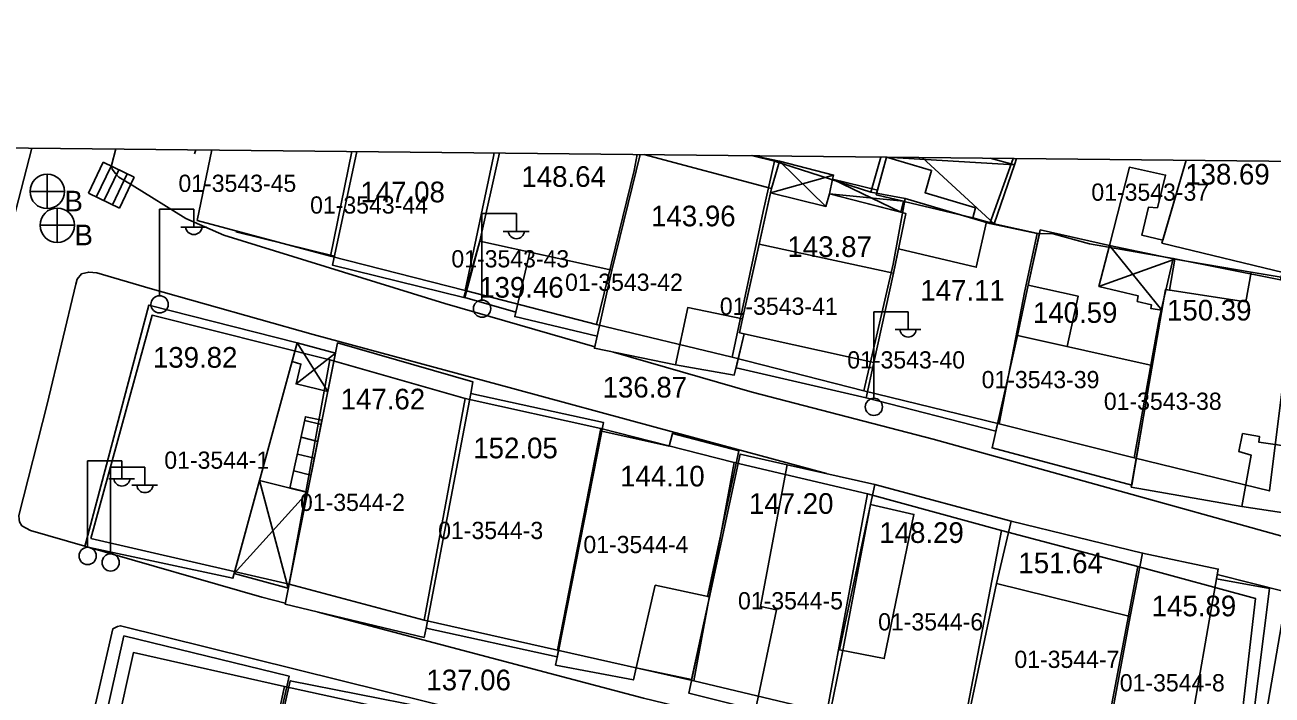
# Model space of a CAD drawing. Extents: x 419101 to 420177, y 4451541 to 4452254.
# Drawn here: x 419784.8 to 419857.3, y 4452206.9 to 4452245.8 of the extents above; entities that cross this region are included whole.
import ezdxf

# ---------------------------------------------------------------- set-up
doc = ezdxf.new("R2010")
doc.units = 0
for name, color, linetype in [('0_ÖNERİ_LEJAND', 7, 'Continuous'), ('2_KADASTRO', 7, 'Continuous'), ('3_HALİHAZIR', 7, 'Continuous')]:
    doc.layers.add(name, color=color, linetype=linetype)

msp = doc.modelspace()

# ---------------------------------------------------------------- linework, layer by layer
at = {"layer": '0_ÖNERİ_LEJAND'}
msp.add_lwpolyline([(419108.722, 4452245.778), (420173.096, 4452234.536), (420165.768, 4451540.511), (419101.295, 4451551.753)], close=True, dxfattribs=at)
at = {"layer": '2_KADASTRO'}
for points in [[(419803.812, 4452238.436), (419802.58, 4452232.36), (419794.849, 4452234.436), (419795.692, 4452238.522)], [(419812.095, 4452238.349), (419812.045, 4452238.14), (419810.41, 4452230.36), (419802.58, 4452232.36), (419803.812, 4452238.436)], [(419820.384, 4452238.261), (419820.21, 4452237.32), (419818.03, 4452228.39), (419810.41, 4452230.36), (419812.045, 4452238.14), (419812.095, 4452238.349)], [(419827.031, 4452238.191), (419828.37, 4452237.88), (419827.7, 4452234.94), (419825.91, 4452226.5), (419818.03, 4452228.39), (419820.21, 4452237.32), (419820.384, 4452238.261)], [(419834.533, 4452238.112), (419833.96, 4452236.07), (419831.62, 4452236.83), (419831.02, 4452237.024), (419828.37, 4452237.88), (419827.031, 4452238.191)], [(419842.234, 4452238.031), (419840.88, 4452234.26), (419835.95, 4452235.7), (419833.96, 4452236.07), (419834.533, 4452238.112)], [(419860.006, 4452237.843), (419860.02, 4452237.84), (419858.03, 4452232.12), (419857.76, 4452230.99), (419851.52, 4452232.23), (419846.66, 4452233.08), (419844.55, 4452233.66), (419843.62, 4452233.67), (419840.88, 4452234.26), (419842.234, 4452238.031)]]:
    msp.add_lwpolyline(points, dxfattribs=at)
for points in [[(419825.91, 4452226.5), (419827.7, 4452234.94), (419828.37, 4452237.88), (419831.02, 4452237.024), (419831.62, 4452236.83), (419833.96, 4452236.07), (419835.95, 4452235.7), (419835.25, 4452231.89), (419833.56, 4452224.54)], [(419833.56, 4452224.54), (419835.25, 4452231.89), (419835.95, 4452235.7), (419840.88, 4452234.26), (419843.62, 4452233.67), (419842.9, 4452230.35), (419841.42, 4452222.63)], [(419841.42, 4452222.63), (419842.9, 4452230.35), (419843.62, 4452233.67), (419844.55, 4452233.66), (419846.66, 4452233.08), (419851.52, 4452232.23), (419850.71, 4452228.71), (419849.26, 4452220.65)], [(419849.26, 4452220.65), (419850.71, 4452228.71), (419851.52, 4452232.23), (419857.76, 4452230.99), (419858.62, 4452230.82), (419857.107, 4452218.725)], [(419788.663, 4452215.96), (419792.222, 4452228.93), (419802.553, 4452226.347), (419800.183, 4452213.315)], [(419800.183, 4452213.315), (419802.553, 4452226.347), (419810.398, 4452224.09), (419808.02, 4452211.227)], [(419808.02, 4452211.227), (419810.398, 4452224.09), (419818.288, 4452222.361), (419815.77, 4452209.49)], [(419815.77, 4452209.49), (419818.288, 4452222.361), (419826.026, 4452220.384), (419823.69, 4452207.701)], [(419823.69, 4452207.701), (419826.026, 4452220.384), (419833.766, 4452218.567), (419831.399, 4452205.864)], [(419831.399, 4452205.864), (419833.766, 4452218.567), (419841.552, 4452216.43), (419839.157, 4452203.927)], [(419839.157, 4452203.927), (419841.552, 4452216.43), (419849.469, 4452214.341), (419847.126, 4452201.968)], [(419847.126, 4452201.968), (419849.469, 4452214.341), (419856.308, 4452212.483), (419854.886, 4452200.251)], [(419788.18, 4452195.99), (419791.14, 4452209.34), (419799.906, 4452207.366), (419799.89, 4452207.29), (419797.78, 4452197.33), (419796.88, 4452193.9), (419793.96, 4452194.601)], [(419796.88, 4452193.9), (419797.78, 4452197.33), (419799.89, 4452207.29), (419799.906, 4452207.366), (419807.8, 4452205.66), (419805.68, 4452195.95), (419805.5, 4452195.24), (419804.728, 4452192.09)]]:
    msp.add_lwpolyline(points, close=True, dxfattribs=at)
at = {"layer": '3_HALİHAZIR'}
for p, q in [((419789.388, 4452237.807), (419788.521, 4452236.005)), ((419789.388, 4452237.807), (419788.521, 4452236.005)), ((419791.19, 4452236.94), (419789.388, 4452237.807)), ((419791.19, 4452236.94), (419789.388, 4452237.807)), ((419831.356, 4452235.245), (419828.654, 4452237.87)), ((419842.302, 4452237.654), (419834.872, 4452238.101)), ((419836.951, 4452238.086), (419841.125, 4452234.238)), ((419786.134, 4452237.114), (419786.134, 4452235.114)), ((419788.975, 4452235.786), (419789.843, 4452237.589)), ((419789.422, 4452235.572), (419790.289, 4452237.374)), ((419789.915, 4452235.334), (419790.782, 4452237.136)), ((419828.138, 4452236.034), (419831.794, 4452237.06)), ((419790.323, 4452235.138), (419791.19, 4452236.94)), ((419790.323, 4452235.138), (419791.19, 4452236.94)), ((419835.697, 4452234.901), (419831.726, 4452236.822)), ((419785.134, 4452236.114), (419787.134, 4452236.114)), ((419788.521, 4452236.005), (419790.323, 4452235.138)), ((419788.521, 4452236.005), (419790.323, 4452235.138)), ((419835.852, 4452235.541), (419831.553, 4452235.979)), ((419786.717, 4452235.15), (419786.717, 4452233.15)), ((419792.646, 4452230.081), (419792.646, 4452235.081)), ((419792.646, 4452235.081), (419794.646, 4452235.081)), ((419794.646, 4452234.081), (419794.646, 4452235.081)), ((419811.375, 4452229.835), (419811.375, 4452234.835)), ((419811.375, 4452234.835), (419813.375, 4452234.835)), ((419813.375, 4452233.835), (419813.375, 4452234.835)), ((419785.717, 4452234.15), (419787.717, 4452234.15)), ((419793.886, 4452234.041), (419795.386, 4452234.041)), ((419812.615, 4452233.795), (419814.115, 4452233.795)), ((419847.82, 4452232.981), (419850.859, 4452229.215)), ((419847.206, 4452230.593), (419851.62, 4452232.189)), ((419834.127, 4452224.132), (419834.127, 4452229.132)), ((419834.127, 4452229.132), (419836.127, 4452229.132)), ((419836.127, 4452228.132), (419836.127, 4452229.132)), ((419835.367, 4452228.092), (419836.867, 4452228.092)), ((419800.645, 4452227.319), (419802.422, 4452224.503)), ((419802.869, 4452226.733), (419800.582, 4452224.941)), ((419801.085, 4452222.826), (419802.039, 4452222.589)), ((419800.872, 4452221.848), (419801.842, 4452221.607)), ((419788.469, 4452215.478), (419788.469, 4452220.478)), ((419788.469, 4452220.478), (419790.469, 4452220.478)), ((419790.469, 4452219.478), (419790.469, 4452220.478)), ((419800.659, 4452220.871), (419801.646, 4452220.626)), ((419789.804, 4452215.101), (419789.804, 4452220.101)), ((419789.804, 4452220.101), (419791.804, 4452220.101)), ((419791.804, 4452219.101), (419791.804, 4452220.101)), ((419800.446, 4452219.893), (419801.449, 4452219.644)), ((419789.709, 4452219.438), (419791.209, 4452219.438)), ((419791.044, 4452219.061), (419792.544, 4452219.061)), ((419800.134, 4452213.081), (419798.461, 4452219.332)), ((419800.234, 4452218.915), (419801.252, 4452218.663)), ((419796.983, 4452213.929), (419801.248, 4452218.64))]:
    msp.add_line(p, q, dxfattribs=at)
for points in [[(419785.243, 4452238.633), (419783.996, 4452233.818), (419781.124, 4452223.04), (419777.164, 4452207.672), (419774.018, 4452196.374), (419770.266, 4452181.884), (419767.484, 4452171.269), (419767.175, 4452170.813), (419767.017, 4452170.69), (419766.859, 4452170.648), (419766.621, 4452170.632), (419766.406, 4452170.672), (419766.266, 4452170.798), (419766.13, 4452170.933), (419766.049, 4452171.147), (419766.026, 4452171.366), (419767.666, 4452177.974)], [(419791.061, 4452236.478), (419790.292, 4452236.95), (419790.094, 4452237.148), (419789.91, 4452237.407), (419789.871, 4452237.613), (419790.114, 4452238.581)], [(419794.693, 4452238.29), (419794.759, 4452238.532)], [(419812.397, 4452238.346), (419811.249, 4452233.231), (419810.326, 4452229.95), (419802.706, 4452231.831), (419804.119, 4452238.433)], [(419820.567, 4452238.259), (419818.926, 4452231.538), (419811.249, 4452233.231), (419812.397, 4452238.346)], [(419820.567, 4452238.259), (419818.926, 4452231.538), (419818.075, 4452227.709), (419818.075, 4452227.709), (419817.91, 4452227.011), (419822.609, 4452226.049), (419823.328, 4452229.374), (419826.513, 4452228.724), (419828.195, 4452236.291), (419820.784, 4452238.257)], [(419820.567, 4452238.259), (419818.926, 4452231.538), (419818.075, 4452227.709), (419817.91, 4452227.011), (419822.609, 4452226.049), (419826.033, 4452225.449), (419826.599, 4452227.85), (419826.344, 4452227.906), (419826.513, 4452228.724), (419827.476, 4452233.056), (419828.195, 4452236.291), (419820.784, 4452238.257)], [(419827.081, 4452238.191), (419828.654, 4452237.87), (419831.794, 4452237.06), (419831.726, 4452236.822), (419834.345, 4452236.179), (419834.872, 4452238.101), (419834.874, 4452238.108)], [(419842.413, 4452238.029), (419842.302, 4452237.654), (419841.125, 4452234.238), (419839.882, 4452234.578), (419834.273, 4452235.919), (419834.872, 4452238.101), (419834.874, 4452238.108)], [(419840.886, 4452238.045), (419842.302, 4452237.654), (419841.125, 4452234.238), (419839.882, 4452234.578), (419840.034, 4452235.162), (419837.111, 4452236.042), (419837.492, 4452237.334), (419834.872, 4452238.101), (419834.874, 4452238.108)], [(419842.413, 4452238.029), (419842.302, 4452237.654), (419840.886, 4452238.045)], [(419842.413, 4452238.029), (419842.302, 4452237.654), (419841.125, 4452234.238), (419843.752, 4452233.649), (419843.802, 4452233.879), (419847.82, 4452232.981), (419848.981, 4452237.52), (419851.076, 4452237.065), (419850.599, 4452235.171), (419850.088, 4452235.209), (419849.706, 4452233.567), (419850.92, 4452233.291), (419852.28, 4452237.925)], [(419860.322, 4452237.84), (419858.548, 4452231.251), (419850.869, 4452233.117), (419852.28, 4452237.925)], [(419817.93, 4452227.099), (419809.216, 4452229.614), (419796.384, 4452233.58), (419794.183, 4452234.543), (419791.061, 4452236.478)], [(419802.819, 4452232.361), (419797.086, 4452233.768)], [(419788.32, 4452215.517), (419785.165, 4452216.423), (419784.667, 4452216.706), (419784.514, 4452216.925), (419784.5, 4452217.066), (419784.478, 4452217.3), (419786.123, 4452223.76), (419787.796, 4452230.74), (419787.87, 4452231.03), (419788.119, 4452231.326), (419788.548, 4452231.435), (419789.009, 4452231.392), (419792.104, 4452230.47), (419801.569, 4452227.808), (419813.163, 4452224.671), (419821.431, 4452222.426)], [(419858.93, 4452217.293), (419858.876, 4452217.007), (419858.814, 4452216.818), (419858.723, 4452216.569), (419858.59, 4452216.399), (419858.377, 4452216.197), (419858.266, 4452216.133), (419857.909, 4452216.082), (419837.575, 4452221.731), (419827.079, 4452224.459), (419819.022, 4452226.784)], [(419831.387, 4452219.732), (419821.431, 4452222.426)], [(419799.958, 4452212.206), (419798.591, 4452212.568), (419788.507, 4452215.463)], [(419857.911, 4452211.519), (419858.12, 4452212.548), (419858.135, 4452212.755), (419858.094, 4452212.859), (419858.066, 4452212.876), (419854.082, 4452213.883)], [(419855.744, 4452199.028), (419855.61, 4452198.772), (419855.535, 4452198.676), (419855.412, 4452198.579), (419855.257, 4452198.508), (419855.1, 4452198.476), (419845.373, 4452200.732), (419820.759, 4452206.703), (419801.875, 4452211.699)], [(419857.911, 4452211.519), (419855.957, 4452200.178), (419855.744, 4452199.028)], [(419826.122, 4452202.031), (419790.382, 4452210.899), (419790.218, 4452210.855), (419789.947, 4452210.727), (419786.288, 4452194.814), (419783.385, 4452183.577), (419780.39, 4452174.45), (419776.291, 4452164.296), (419775.25, 4452162.577), (419773.023, 4452160.1), (419772.921, 4452160.026)]]:
    msp.add_lwpolyline(points, dxfattribs=at)
for points in [[(419831.726, 4452236.822), (419831.553, 4452235.979), (419831.356, 4452235.245), (419828.138, 4452236.034), (419828.195, 4452236.291), (419828.654, 4452237.87), (419831.794, 4452237.06)], [(419835.697, 4452234.901), (419835.852, 4452235.541), (419834.273, 4452235.919), (419834.345, 4452236.179), (419831.726, 4452236.822), (419831.553, 4452235.979)], [(419826.134, 4452225.878), (419833.682, 4452224.132), (419834.134, 4452226.185), (419835.27, 4452231.37), (419835.994, 4452234.824), (419831.553, 4452235.979), (419831.356, 4452235.245), (419828.138, 4452236.034), (419827.476, 4452233.056), (419826.513, 4452228.724), (419826.344, 4452227.906), (419826.599, 4452227.85)], [(419841.223, 4452222.191), (419833.682, 4452224.132), (419834.134, 4452226.185), (419835.27, 4452231.37), (419835.567, 4452232.79), (419840.086, 4452231.716), (419840.684, 4452234.358), (419841.125, 4452234.238), (419843.752, 4452233.649), (419843.101, 4452230.672), (419842.469, 4452227.754)], [(419843.101, 4452230.672), (419843.802, 4452233.879), (419847.82, 4452232.981), (419847.206, 4452230.593), (419849.483, 4452230.062), (419849.43, 4452229.725), (419850.252, 4452229.536), (419850.218, 4452229.327), (419850.859, 4452229.215), (419850.305, 4452226.005), (419849.109, 4452219.063), (419841.006, 4452221.221), (419842.469, 4452227.754), (419843.101, 4452230.672)], [(419811.249, 4452233.231), (419814.15, 4452232.592), (419818.926, 4452231.538), (419818.075, 4452227.709), (419813.287, 4452228.846), (419813.346, 4452229.101), (419810.377, 4452229.947)], [(419826.513, 4452228.724), (419826.344, 4452227.906), (419834.134, 4452226.185), (419835.27, 4452231.37), (419827.476, 4452233.056)], [(419847.82, 4452232.981), (419847.206, 4452230.593), (419849.483, 4452230.062), (419849.43, 4452229.725), (419850.252, 4452229.536), (419850.218, 4452229.327), (419850.859, 4452229.215), (419851.066, 4452230.42), (419851.298, 4452230.385), (419851.62, 4452232.189)], [(419814.15, 4452232.592), (419818.926, 4452231.538), (419818.075, 4452227.709), (419813.287, 4452228.846)], [(419858.776, 4452221.231), (419858.194, 4452217.416), (419855.515, 4452217.818), (419849.089, 4452218.95), (419851.066, 4452230.42), (419851.298, 4452230.385), (419851.62, 4452232.189), (419856.051, 4452231.423), (419860.322, 4452230.713)], [(419849.089, 4452218.95), (419851.066, 4452230.42), (419855.745, 4452229.704), (419856.051, 4452231.423), (419860.322, 4452230.713), (419858.776, 4452221.231), (419856.49, 4452221.561), (419856.523, 4452221.894), (419855.546, 4452222.057), (419855.341, 4452221.012), (419856.047, 4452220.811), (419855.515, 4452217.818)], [(419845.359, 4452227.109), (419842.469, 4452227.754), (419843.101, 4452230.672), (419846.004, 4452230.028)], [(419788.316, 4452215.504), (419792.042, 4452229.512), (419800.645, 4452227.319), (419796.911, 4452213.663)], [(419849.109, 4452219.063), (419850.305, 4452226.005), (419842.469, 4452227.754), (419841.006, 4452221.221)], [(419808.137, 4452210.768), (419810.739, 4452224.392), (419810.854, 4452225.058), (419802.988, 4452227.323), (419799.95, 4452212.162), (419808.021, 4452210.221)], [(419800.645, 4452227.319), (419802.869, 4452226.733), (419802.422, 4452224.503), (419800.582, 4452224.941), (419800.861, 4452226.089), (419800.352, 4452226.249)], [(419808.137, 4452210.768), (419810.739, 4452224.392), (419818.431, 4452222.704), (419815.754, 4452209.09)], [(419800.229, 4452218.893), (419801.248, 4452218.64), (419802.088, 4452222.833), (419801.13, 4452223.033)], [(419818.333, 4452222.202), (419822.248, 4452221.317), (419822.45, 4452222.067), (419826.303, 4452221.053), (419824.482, 4452212.594), (419824.585, 4452212.572), (419823.553, 4452207.783), (419820.337, 4452208.458), (419820.176, 4452207.753), (419815.658, 4452208.616), (419815.819, 4452209.424)], [(419823.383, 4452206.991), (419826.371, 4452220.864), (419829.108, 4452220.238), (419827.551, 4452212.024), (419828.484, 4452211.817), (419827.264, 4452206.027)], [(419829.108, 4452220.238), (419834.188, 4452219.11), (419833.947, 4452217.946), (419832.342, 4452209.462), (419831.471, 4452205.212), (419827.315, 4452206.271), (419827.264, 4452206.027), (419823.383, 4452206.991), (419826.371, 4452220.864)], [(419800.134, 4452213.081), (419796.983, 4452213.929), (419798.461, 4452219.332), (419801.248, 4452218.64)], [(419842.103, 4452216.98), (419841.258, 4452213.359), (419839.208, 4452203.617), (419839.123, 4452203.231), (419831.471, 4452205.212), (419832.342, 4452209.462), (419832.138, 4452209.502), (419833.947, 4452217.946), (419834.188, 4452219.11)], [(419832.138, 4452209.502), (419833.947, 4452217.946), (419836.461, 4452217.36), (419834.739, 4452208.991)], [(419841.258, 4452213.359), (419842.103, 4452216.98), (419849.74, 4452215.124), (419849.029, 4452211.431), (419847.206, 4452201.653), (419839.208, 4452203.617)], [(419849.74, 4452215.124), (419849.029, 4452211.431), (419847.206, 4452201.653), (419847.131, 4452201.207), (419851.729, 4452200.414), (419854.136, 4452214.19)], [(419854.036, 4452213.618), (419857.107, 4452213.061), (419855.447, 4452199.856), (419851.729, 4452200.414), (419847.131, 4452201.207), (419847.206, 4452201.653), (419849.029, 4452211.431), (419849.74, 4452215.124), (419854.136, 4452214.19)], [(419823.553, 4452207.783), (419820.337, 4452208.458), (419821.438, 4452213.252), (419824.585, 4452212.572)], [(419839.208, 4452203.617), (419841.258, 4452213.359), (419849.029, 4452211.431), (419847.206, 4452201.653)], [(419792.775, 4452195.187), (419787.479, 4452196.467), (419790.59, 4452210.309), (419800.185, 4452207.966), (419797.724, 4452196.957), (419797.533, 4452196.992), (419796.84, 4452194.094), (419792.733, 4452195.023)], [(419808.068, 4452206.076), (419805.744, 4452195.426), (419800.424, 4452196.631), (419800.222, 4452195.759), (419797.694, 4452196.304), (419800.245, 4452207.704), (419808.099, 4452206.16)]]:
    msp.add_lwpolyline(points, close=True, dxfattribs=at)
for centre, radius in [((419786.134, 4452236.114), 1), ((419786.717, 4452234.15), 1), ((419792.657, 4452229.557), 0.5), ((419811.386, 4452229.311), 0.5), ((419834.138, 4452223.608), 0.5), ((419788.479, 4452214.954), 0.5), ((419789.815, 4452214.577), 0.5)]:
    msp.add_circle(centre, radius, dxfattribs=at)
for centre in [(419794.647, 4452234.085), (419813.376, 4452233.839), (419836.128, 4452228.136), (419790.469, 4452219.482), (419791.805, 4452219.105)]:
    msp.add_arc(centre, 0.474, 184.83843, 355.14641, dxfattribs=at)

# ---------------------------------------------------------------- texts
at = {"layer": '2_KADASTRO'}
for s, p in [('01-3543-45', (419793.754, 4452236.086)), ('01-3543-37', (419846.767, 4452235.573)), ('01-3543-44', (419801.4, 4452234.827)), ('01-3543-43', (419809.603, 4452231.704)), ('01-3543-42', (419816.203, 4452230.342)), ('01-3543-41', (419825.194, 4452228.95)), ('01-3543-40', (419832.592, 4452225.836)), ('01-3543-39', (419840.395, 4452224.692)), ('01-3543-38', (419847.494, 4452223.434)), ('01-3544-1', (419792.931, 4452220.015)), ('01-3544-2', (419800.81, 4452217.566)), ('01-3544-3', (419808.836, 4452215.934)), ('01-3544-4', (419817.269, 4452215.118)), ('01-3544-5', (419826.247, 4452211.853)), ('01-3544-6', (419834.386, 4452210.629)), ('01-3544-7', (419842.298, 4452208.452)), ('01-3544-8', (419848.419, 4452207.092))]:
    msp.add_text(s, height=1, dxfattribs=at).set_placement(p)
at = {"layer": '3_HALİHAZIR'}
for s, p in [('138.69', (419852.218, 4452236.513)), ('148.64', (419813.67, 4452236.38)), ('147.08', (419804.319, 4452235.481)), ('B', (419787.134, 4452234.953)), ('143.96', (419821.201, 4452234.089)), ('B', (419787.717, 4452232.989)), ('143.87', (419829.116, 4452232.309)), ('139.46', (419811.217, 4452229.947)), ('147.11', (419836.835, 4452229.774)), ('150.39', (419851.161, 4452228.621)), ('140.59', (419843.374, 4452228.485)), ('139.82', (419792.27, 4452225.88)), ('136.87 ', (419818.383, 4452224.149)), ('147.62', (419803.171, 4452223.459)), ('152.05', (419810.873, 4452220.621)), ('144.10', (419819.403, 4452218.988)), ('147.20', (419826.882, 4452217.398)), ('148.29', (419834.454, 4452215.709)), ('151.64', (419842.53, 4452213.953)), ('145.89', (419850.27, 4452211.45)), ('137.06 ', (419808.15, 4452207.154))]:
    msp.add_text(s, height=1.2, dxfattribs=at).set_placement(p)

doc.saveas('drawing.dxf')
